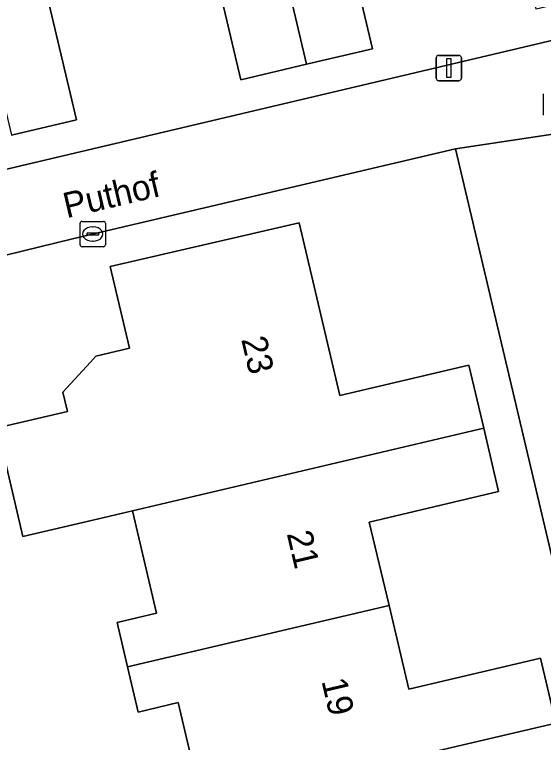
# Model space of a CAD drawing. Extents: x 158031 to 159244, y 380104 to 381214.
# Drawn here: x 158874.83 to 158895.7, y 380784.54 to 380813.28 of the extents above; entities that cross this region are included whole.
import ezdxf

# ---------------------------------------------------------------- set-up
doc = ezdxf.new("R2010")
doc.units = 0
for name, color, linetype in [('IMGEO_Erf', 7, 'Continuous'), ('IMGEO_Kolk', 7, 'Continuous'), ('IMGEO_Lichtmast', 7, 'Continuous'), ('IMGEO_Openbare_ruimte_label', 7, 'Continuous'), ('IMGEO_Pand', 7, 'Continuous'), ('IMGEO_Pand_nummerreeks', 7, 'Continuous'), ('IMGEO_Rioolput', 7, 'Continuous'), ('IMGEO_Voetpad_open', 7, 'Continuous')]:
    doc.layers.add(name, color=color, linetype=linetype)

msp = doc.modelspace()

# ---------------------------------------------------------------- linework, layer by layer
at = {"layer": 'IMGEO_Erf'}
for points in [[(158860.401, 380803.849), (158910.281, 380815.633), (158909.971, 380816.904), (158907.139, 380816.235), (158905.938, 380821.319), (158902.641, 380820.54), (158899.346, 380819.762), (158900.54, 380814.705), (158897.975, 380814.099), (158895.409, 380813.493), (158894.21, 380818.572), (158890.975, 380817.808), (158887.74, 380817.044), (158888.948, 380811.931), (158886.352, 380811.318), (158883.757, 380810.705), (158882.558, 380815.779), (158879.308, 380815.011), (158876.057, 380814.243), (158877.268, 380809.117), (158874.708, 380808.513)], [(158905.914, 380750), (158892.226, 380807.981), (158877.106, 380804.421), (158867.171, 380801.993), (158870.22, 380789.596), (158871.221, 380785.526), (158875.824, 380766.809), (158877.184, 380761.281), (158875.81, 380760.943), (158874.17, 380767.611), (158871.154, 380766.846), (158870.548, 380769.24), (158873.581, 380770.008), (158865.796, 380801.661), (158844.31, 380796.654), (158841.525, 380796.005), (158852.39, 380750)], [(158882.245, 380782.03), (158881.283, 380786.11), (158879.704, 380785.738), (158879.285, 380787.517), (158878.87, 380789.275), (158880.427, 380789.642), (158879.475, 380793.684), (158877.92, 380793.319), (158875.147, 380792.668), (158874.139, 380796.958), (158876.911, 380797.61), (158876.733, 380798.368), (158877.817, 380799.552), (158878.037, 380799.793), (158879.361, 380800.105), (158878.602, 380803.327), (158886.06, 380805.057), (158887.666, 380798.243), (158892.75, 380799.441), (158893.339, 380796.942), (158893.927, 380794.444), (158888.824, 380793.241), (158889.602, 380789.942), (158890.379, 380786.644), (158895.575, 380787.868), (158896.179, 380785.305)]]:
    msp.add_lwpolyline(points, dxfattribs=at)
at = {"layer": 'IMGEO_Kolk'}
for p, q in [((158877.412, 380804.186), (158877.412, 380805.038)), ((158877.487, 380805.112), (158878.339, 380805.112)), ((158878.413, 380805.038), (158878.413, 380804.186)), ((158877.9, 380804.892), (158877.925, 380804.892)), ((158877.671, 380804.606), (158877.671, 380804.618)), ((158878.109, 380804.569), (158877.711, 380804.569)), ((158877.714, 380804.655), (158878.112, 380804.655)), ((158878.155, 380804.618), (158878.155, 380804.606)), ((158878.339, 380804.112), (158877.487, 380804.112)), ((158877.923, 380804.332), (158877.898, 380804.332))]:
    msp.add_line(p, q, dxfattribs=at)
for points in [[(158877.412, 380804.186), (158877.412, 380805.038)], [(158877.487, 380805.112), (158878.339, 380805.112)], [(158878.413, 380805.038), (158878.413, 380804.186)], [(158878.339, 380804.112), (158877.487, 380804.112)]]:
    msp.add_lwpolyline(points, dxfattribs=at)
for centre, radius, start, end in [((158877.489, 380805.036), 0.0765, 91.552, 178.448), ((158877.489, 380805.036), 0.0765, 91.552, 178.448), ((158878.337, 380805.036), 0.0765, 1.552, 88.448), ((158878.337, 380805.036), 0.0765, 1.552, 88.448), ((158877.711, 380804.615), 0.0403, 85.8775, 175.7526), ((158877.708, 380804.605), 0.0366, 178.938, 274.7102), ((158878.112, 380804.612), 0.043, 264.8664, 352.4533), ((158878.116, 380804.617), 0.0386, 1.7309, 96.639), ((158877.489, 380804.188), 0.0765, 181.552, 268.448), ((158877.489, 380804.188), 0.0765, 181.552, 268.448), ((158878.337, 380804.188), 0.0765, 271.552, 358.448), ((158878.337, 380804.188), 0.0765, 271.552, 358.448)]:
    msp.add_arc(centre, radius, start, end, dxfattribs=at)
for centre, major_axis, ratio, start_param, end_param in [((158877.899, 380804.612), (-0.387, 0.002), 0.722429, 4.712389, 7.853982), ((158877.924, 380804.612), (-0.39, 0.002), 0.717154, 1.570796, 4.712389)]:
    msp.add_ellipse(centre, major_axis=major_axis, ratio=ratio, start_param=start_param, end_param=end_param, dxfattribs=at)
at = {"layer": 'IMGEO_Lichtmast'}
for p, q in [((158891.566, 380811.668), (158892.356, 380811.668)), ((158892.356, 380811.668), (158891.566, 380811.668)), ((158891.466, 380810.768), (158891.466, 380811.568)), ((158891.466, 380811.568), (158891.466, 380810.768)), ((158892.456, 380811.568), (158892.456, 380810.768)), ((158892.456, 380810.768), (158892.456, 380811.568)), ((158892.356, 380810.668), (158891.566, 380810.668)), ((158891.566, 380810.668), (158892.356, 380810.668))]:
    msp.add_line(p, q, dxfattribs=at)
msp.add_lwpolyline([(158891.886, 380811.543), (158892.036, 380811.543), (158892.036, 380810.793), (158891.886, 380810.793), (158891.886, 380811.543)], dxfattribs=at)
for centre, start, end in [((158891.566, 380811.568), 90, 180), ((158891.566, 380811.568), 90, 180), ((158892.356, 380811.568), 0, 90), ((158892.356, 380811.568), 360, 90), ((158891.566, 380810.768), 180, 270), ((158891.566, 380810.768), 180, 270), ((158892.356, 380810.768), 270, 0), ((158892.356, 380810.768), 270, 0)]:
    msp.add_arc(centre, 0.1, start, end, dxfattribs=at)
at = {"layer": 'IMGEO_Pand'}
for points in [[(158890.975, 380817.808), (158888.55, 380828.075), (158886.809, 380827.664), (158887.184, 380826.077), (158883.096, 380825.111), (158886.352, 380811.318), (158888.948, 380811.931), (158887.74, 380817.044)], [(158876.869, 380825.342), (158876.744, 380825.87), (158870.934, 380824.497), (158871.436, 380822.371), (158871.734, 380821.107), (158874.708, 380808.513), (158877.268, 380809.117), (158876.057, 380814.243), (158879.308, 380815.011)], [(158886.352, 380811.318), (158883.096, 380825.111), (158879.017, 380824.147), (158878.636, 380825.759), (158876.869, 380825.342), (158879.308, 380815.011), (158882.558, 380815.779), (158883.757, 380810.705)], [(158886.06, 380805.057), (158878.602, 380803.327), (158879.361, 380800.105), (158878.037, 380799.793), (158877.817, 380799.552), (158876.733, 380798.368), (158876.911, 380797.61), (158874.139, 380796.958), (158875.147, 380792.668), (158877.92, 380793.319), (158879.475, 380793.684), (158893.339, 380796.942), (158892.75, 380799.441), (158887.666, 380798.243)], [(158879.475, 380793.684), (158880.427, 380789.642), (158878.87, 380789.275), (158879.285, 380787.517), (158889.602, 380789.942), (158888.824, 380793.241), (158893.927, 380794.444), (158893.339, 380796.942)], [(158882.245, 380782.03), (158896.179, 380785.305), (158895.575, 380787.868), (158890.379, 380786.644), (158889.602, 380789.942), (158879.285, 380787.517), (158879.704, 380785.738), (158881.283, 380786.11)], [(158896.179, 380785.305), (158882.245, 380782.03), (158880.682, 380781.663), (158880.27, 380781.566), (158881.642, 380775.739), (158882.054, 380775.836), (158892.379, 380778.262), (158891.611, 380781.521), (158896.783, 380782.74)]]:
    msp.add_lwpolyline(points, close=True, dxfattribs=at)
at = {"layer": 'IMGEO_Rioolput'}
msp.add_line((158895.695, 380809.301), (158895.695, 380810.153), dxfattribs=at)
msp.add_lwpolyline([(158895.695, 380809.301), (158895.695, 380810.153)], dxfattribs=at)
at = {"layer": 'IMGEO_Voetpad_open'}
for points in [[(158918.414, 380789.204), (158924.003, 380790.127), (158923.161, 380793.686), (158907.254, 380860.948), (158903.839, 380860.158), (158903.921, 380859.813), (158907.463, 380844.61), (158907.545, 380844.259), (158896.793, 380841.736), (158897.104, 380840.351), (158891.504, 380838.975), (158890.8, 380838.809), (158891.032, 380837.311), (158898.538, 380839.072), (158898.522, 380839.146), (158902.37, 380840.006), (158902.377, 380839.973), (158904.371, 380840.441), (158906.706, 380830.725), (158910.889, 380830.438), (158914.134, 380816.543), (158910.281, 380815.633), (158860.401, 380803.849)], [(158892.226, 380807.981), (158897.554, 380808.785), (158902.225, 380809.904)], [(158897.554, 380808.785), (158892.226, 380807.981), (158905.914, 380750)], [(158867.171, 380801.993), (158877.106, 380804.421), (158892.226, 380807.981)]]:
    msp.add_lwpolyline(points, dxfattribs=at)

# ---------------------------------------------------------------- texts
at = {"layer": 'IMGEO_Openbare_ruimte_label'}
msp.add_text('Puthof', height=1, rotation=13.2438, dxfattribs=at).set_placement((158876.878, 380805.234))
at = {"layer": 'IMGEO_Pand_nummerreeks'}
for s, rotation, p in [('23', 283.1377, (158883.766, 380800.459)), ('21', 283.2633, (158885.562, 380792.785)), ('19', 283.2368, (158886.932, 380786.967))]:
    msp.add_text(s, height=1, rotation=rotation, dxfattribs=at).set_placement(p)

doc.saveas('drawing.dxf')
